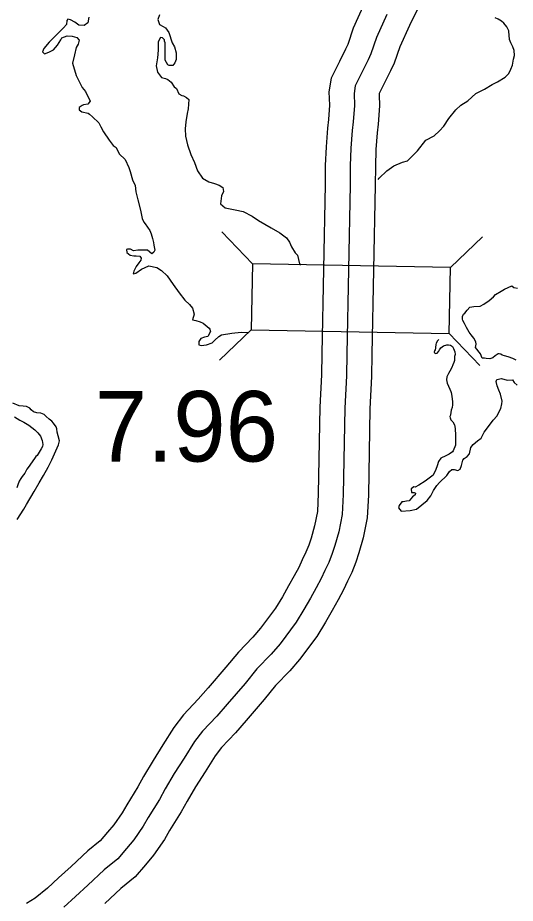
# Model space of a CAD drawing. Extents: x -83719 to 153526, y -11835 to 11446.
# Drawn here: x -4025.6 to -3926.1, y -2920.9 to -2744.1 of the extents above; entities that cross this region are included whole.
import ezdxf

# ---------------------------------------------------------------- set-up
doc = ezdxf.new("R2010")
doc.units = 0
for name, color, linetype in [('Level 10', 7, 'Continuous'), ('Level 20', 7, 'Continuous'), ('Level 58', 7, 'Continuous'), ('Level 59', 7, 'Continuous'), ('Level 9', 7, 'Continuous')]:
    doc.layers.add(name, color=color, linetype=linetype)

msp = doc.modelspace()

# ---------------------------------------------------------------- linework, layer by layer
at = {"layer": 'Level 10'}
for points in [[(-3939.25, -2729.54), (-3947.28, -2745.59), (-3949.19, -2749.87), (-3950.33, -2753.14), (-3951.02, -2754.65), (-3952.29, -2757.22), (-3953.29, -2759.21), (-3953.32, -2759.46), (-3953.23, -2761.68), (-3953.5, -2765.34), (-3953.7, -2767.09), (-3953.95, -2770.4), (-3954.08, -2773.8), (-3954.12, -2777.49), (-3954.78, -2811.35)], [(-3956.33, -2741.32), (-3958.49, -2746.18), (-3959.61, -2749.39), (-3960.05, -2750.35), (-3961.25, -2752.78), (-3962.93, -2756.13), (-3963.36, -2758.88), (-3963.25, -2761.53), (-3963.46, -2764.41), (-3963.66, -2766.13), (-3963.94, -2769.83), (-3964.08, -2773.56), (-3964.12, -2777.35), (-3964.77, -2811.16)], [(-3964.78, -2811.21), (-3964.82, -2815.4), (-3965.17, -2821.83), (-3965.48, -2839.08), (-3965.67, -2842.67), (-3966.25, -2845.57), (-3966.93, -2847.98), (-3967.4, -2849.4), (-3967.96, -2850.82), (-3968.71, -2852.35), (-3969.38, -2853.83), (-3970.3, -2855.51), (-3971.42, -2857.55), (-3972.66, -2859.74), (-3974.03, -2861.99), (-3977.04, -2865.99), (-3978.58, -2867.8), (-3981.46, -2870.76), (-3983.95, -2873.78), (-3987.51, -2877.9), (-3989.46, -2880.19), (-3992.45, -2883.3), (-3994.34, -2885.8), (-3996.53, -2889.29), (-3998.52, -2892.41), (-4000.42, -2895.59), (-4001.52, -2897.65), (-4003.78, -2901.23), (-4004.71, -2902.86), (-4006.33, -2905.23), (-4007.61, -2906.72), (-4009.1, -2908.47), (-4011.54, -2910.45), (-4014.9, -2913.59), (-4017.39, -2915.85), (-4019.62, -2917.9), (-4022.07, -2919.92), (-4023.78, -2920.97)], [(-3954.78, -2811.3), (-3954.82, -2815.73), (-3955.17, -2822.19), (-3955.48, -2839.44), (-3955.72, -2843.92), (-3956.52, -2847.91), (-3957.37, -2850.92), (-3957.99, -2852.79), (-3958.79, -2854.85), (-3959.67, -2856.62), (-3960.42, -2858.29), (-3961.52, -2860.31), (-3962.69, -2862.43), (-3964.05, -2864.81), (-3965.75, -2867.61), (-3969.22, -2872.23), (-3971.17, -2874.53), (-3974.01, -2877.45), (-3976.31, -2880.23), (-3979.91, -2884.41), (-3982.04, -2886.9), (-3984.83, -2889.8), (-3986.09, -2891.48), (-3988.08, -2894.65), (-3990.01, -2897.66), (-3991.71, -2900.52), (-3992.88, -2902.69), (-3995.2, -2906.38), (-3996.23, -2908.18), (-3998.4, -2911.33), (-4000, -2913.21), (-4002.07, -2915.64), (-4004.97, -2918), (-4008.13, -2920.95)]]:
    msp.add_lwpolyline(points, dxfattribs=at)
at = {"layer": 'Level 20'}
for p, q in [((-3978.63, -2793.19), (-3984.73, -2786.85)), ((-3939.03, -2793.96), (-3932.69, -2787.86)), ((-3978.88, -2806.39), (-3985.23, -2812.49)), ((-3939.29, -2807.16), (-3933.19, -2813.5))]:
    msp.add_line(p, q, dxfattribs=at)
msp.add_lwpolyline([(-3939.03, -2793.96), (-3978.63, -2793.19), (-3978.88, -2806.39), (-3939.29, -2807.16)], close=True, dxfattribs=at)
at = {"layer": 'Level 59'}
for points in [[(-3951.8, -2743.45), (-3953.84, -2748.03), (-3954.97, -2751.26), (-3955.54, -2752.5), (-3956.77, -2755), (-3958.11, -2757.67), (-3958.34, -2759.17), (-3958.24, -2761.6), (-3958.48, -2764.87), (-3958.68, -2766.61), (-3958.95, -2770.11), (-3959.08, -2773.68), (-3959.12, -2777.42), (-3959.78, -2811.25)], [(-3959.78, -2811.25), (-3959.82, -2815.56), (-3960.17, -2822.01), (-3960.48, -2839.26), (-3960.7, -2843.3), (-3961.39, -2846.74), (-3962.15, -2849.45), (-3962.7, -2851.09), (-3963.38, -2852.84), (-3964.19, -2854.48), (-3964.9, -2856.06), (-3965.91, -2857.91), (-3967.05, -2859.99), (-3968.35, -2862.28), (-3969.89, -2864.8), (-3973.13, -2869.11), (-3974.87, -2871.17), (-3977.74, -2874.1), (-3980.13, -2877), (-3983.71, -2881.15), (-3985.75, -2883.55), (-3988.64, -2886.55), (-3990.22, -2888.64), (-3992.31, -2891.97), (-3994.27, -2895.03), (-3996.06, -2898.06), (-3997.2, -2900.17), (-3999.49, -2903.8), (-4000.47, -2905.52), (-4002.36, -2908.28), (-4003.81, -2909.96), (-4005.58, -2912.06), (-4008.25, -2914.22), (-4011.52, -2917.27), (-4014.02, -2919.54), (-4016.33, -2921.67)]]:
    msp.add_lwpolyline(points, dxfattribs=at)
at = {"layer": 'Level 9'}
for points in [[(-4011.37, -2743.94), (-4011.57, -2745.11), (-4012.27, -2745.64), (-4013.33, -2745.57), (-4014.16, -2744.97), (-4015, -2744.51), (-4015.56, -2744.37), (-4015.76, -2744.64), (-4015.8, -2745.44), (-4016.39, -2746.11), (-4017.69, -2747.37), (-4019.29, -2748.94), (-4020.33, -2750.24), (-4020.59, -2750.91), (-4020.23, -2751.31)], [(-3997.25, -2743.48), (-3997.55, -2744.41), (-3997.25, -2745.44), (-3996.52, -2745.81), (-3995.99, -2746.11), (-3995.35, -2747.05), (-3994.66, -2749.08), (-3994.19, -2749.85), (-3993.89, -2751.05), (-3993.89, -2752.42), (-3994.13, -2753.05), (-3994.53, -2753.62), (-3995.26, -2753.62), (-3995.56, -2753.45), (-3996.06, -2752.55), (-3996.09, -2751.92), (-3996.12, -2750.58), (-3996.09, -2749.48), (-3996.09, -2749.08), (-3996.19, -2748.75), (-3996.25, -2748.51), (-3996.45, -2748.28), (-3996.59, -2748.11), (-3997.05, -2748.05), (-3997.52, -2748.91), (-3997.49, -2750.52)], [(-3926.64, -2753.57), (-3926.47, -2752.37), (-3926.24, -2751.64), (-3926.31, -2750.64), (-3926.6, -2749.87), (-3926.97, -2749.07), (-3927.24, -2748.43), (-3927.37, -2746.76), (-3927.4, -2746.66), (-3927.77, -2745.86), (-3928.4, -2745.13), (-3928.87, -2744.76), (-3929.5, -2744.36), (-3930.13, -2744.06)], [(-4020.23, -2751.31), (-4019.36, -2750.94), (-4018.43, -2750.48), (-4017.6, -2749.54), (-4016.96, -2748.51), (-4016.73, -2748.08), (-4015.7, -2747.71), (-4014.7, -2747.78), (-4013.73, -2748.04), (-4013.27, -2748.54), (-4013.5, -2749.38), (-4013.9, -2750.04), (-4014.2, -2751.51), (-4014.6, -2753.15), (-4013.9, -2755.58), (-4013.44, -2756.52), (-4012.71, -2757.99), (-4011.98, -2758.79), (-4011.08, -2760.76), (-4011.54, -2761.32), (-4012.44, -2761.49), (-4012.71, -2761.59), (-4013.11, -2761.86), (-4013.31, -2762.02), (-4013.28, -2762.49), (-4012.74, -2762.86), (-4011.48, -2763.16), (-4011.21, -2763.36), (-4010.58, -2763.83), (-4009.32, -2765.09), (-4008.95, -2765.86), (-4008.39, -2766.83), (-4007.26, -2768.5), (-4006.46, -2769.57), (-4005.89, -2769.97), (-4005.26, -2771.24), (-4004.06, -2772.37), (-4003.33, -2774.01), (-4003.06, -2774.77), (-4002.63, -2776.44), (-4002.07, -2777.58), (-4001.94, -2778.84), (-4001.54, -2780.41), (-4001.04, -2782.51), (-4000.67, -2784.18), (-4000.34, -2784.88), (-4000.08, -2785.25), (-3999.18, -2786.55), (-3998.91, -2787.25), (-3998.65, -2788.15), (-3998.41, -2788.96), (-3998.38, -2789.46), (-3998.15, -2790.49), (-3998.35, -2790.92), (-3998.78, -2791.19), (-3999.61, -2790.49), (-4000.75, -2790.46), (-4001.54, -2790.46), (-4002.44, -2790.62), (-4003.01, -2790.26), (-4003.61, -2790.26), (-4003.81, -2790.36), (-4003.78, -2790.96), (-4003.08, -2791.49), (-4002.34, -2791.59), (-4001.88, -2791.59), (-4001.18, -2791.72), (-4000.88, -2792.09), (-4000.98, -2792.49), (-4001.35, -2792.99), (-4001.88, -2793.76), (-4002.35, -2794.66), (-4002.51, -2795.19), (-4001.95, -2795.06), (-4000.81, -2794.26), (-3999.32, -2793.63), (-3997.75, -2793.93), (-3996.79, -2794.56), (-3995.66, -2795.63), (-3994.46, -2797.33), (-3993.29, -2799.03), (-3992.13, -2800.47), (-3991.23, -2801.34), (-3990.63, -2802.07), (-3990.3, -2803.27), (-3990.63, -2804.41), (-3989.93, -2804.54), (-3989.1, -2804.77), (-3988.47, -2805.04), (-3987.31, -2806.04), (-3987.17, -2806.28), (-3987.04, -2806.74), (-3987.54, -2807.74), (-3988.24, -2807.84), (-3988.97, -2808.14), (-3989.37, -2808.71), (-3989.34, -2809.41), (-3988.91, -2809.51), (-3987.81, -2809.41), (-3986.71, -2808.98), (-3986.18, -2808.45)], [(-3997.49, -2750.52), (-3997.65, -2752.05), (-3997.86, -2753.65), (-3997.62, -2754.92), (-3996.83, -2756.02), (-3996.03, -2756.22), (-3995.56, -2756.39), (-3994.89, -2756.96), (-3994.26, -2757.86), (-3993.83, -2758.23), (-3993.37, -2759.26), (-3992.77, -2759.59), (-3992.4, -2759.66), (-3991.83, -2759.99), (-3991.34, -2760.39), (-3991.47, -2762.26), (-3991.67, -2763.2), (-3991.97, -2764.83), (-3992.07, -2766.23), (-3992.01, -2767.74), (-3991.61, -2769.44), (-3990.94, -2771.41), (-3990.21, -2772.97), (-3989.61, -2774.64), (-3988.62, -2776.08), (-3987.35, -2776.81), (-3986.22, -2777.18), (-3985.32, -2777.48), (-3984.59, -2777.98), (-3984.46, -2778.78), (-3984.86, -2779.65), (-3985.02, -2781.22), (-3984.09, -2782.05), (-3982.1, -2782.45), (-3980.53, -2782.79), (-3978.7, -2783.72), (-3977.44, -2784.59), (-3974.87, -2786.03), (-3973.18, -2787.06), (-3971.81, -2788.03), (-3971.25, -2788.9), (-3970.81, -2789.8), (-3970.12, -2791.03), (-3969.62, -2791.47), (-3969.22, -2793.23), (-3969.02, -2793.5)], [(-3953.49, -2776.39), (-3953.29, -2776.09), (-3951.79, -2774.65), (-3950.36, -2773.62), (-3948.66, -2772.89), (-3947.66, -2772.65), (-3945.66, -2770.65), (-3944, -2768.55), (-3942.3, -2767.68), (-3941.27, -2766.65), (-3940.37, -2765.71), (-3939.37, -2764.21), (-3938, -2762.44), (-3936.97, -2761.51), (-3935.6, -2760.64), (-3934, -2759.18), (-3932.24, -2758.37), (-3930.74, -2757.41), (-3929.64, -2756.87), (-3928.14, -2755.91), (-3927.41, -2755.24), (-3927.01, -2754.37), (-3926.64, -2753.57)], [(-3934.04, -2809.96), (-3933.94, -2809.29), (-3934, -2808.79), (-3934.4, -2808.06), (-3934.94, -2807.39), (-3935.34, -2806.89), (-3935.87, -2805.96), (-3936.27, -2805.15), (-3936.6, -2804.52), (-3936.63, -2804.25), (-3936.66, -2803.75), (-3936.46, -2803.25), (-3936.16, -2803.05), (-3935.73, -2802.45), (-3935.17, -2801.85), (-3934.4, -2801.75), (-3933.1, -2801.69), (-3932.37, -2801.29), (-3931.34, -2800.52), (-3930.47, -2799.78), (-3930.07, -2799.35), (-3928.9, -2798.65), (-3928.24, -2798.28), (-3926.81, -2797.58), (-3926.37, -2797.92), (-3925.64, -2798.05)], [(-3986.18, -2808.45), (-3985.34, -2807.71), (-3984.81, -2807.41), (-3982.78, -2807.04), (-3980.91, -2806.88), (-3979.44, -2806.94)], [(-3941.4, -2808.34), (-3941.66, -2808.62), (-3941.93, -2809.09), (-3942, -2809.36), (-3942.13, -2810.53)], [(-3942.13, -2810.53), (-3942.28, -2810.54), (-3942.31, -2810.87), (-3942.24, -2811), (-3942.01, -2811.1), (-3941.74, -2811.06), (-3941.38, -2810.63), (-3941.25, -2810.39), (-3941.02, -2810.02), (-3940.73, -2809.82), (-3940.46, -2809.61), (-3939.8, -2809.4), (-3939.47, -2809.37), (-3939.06, -2809.43), (-3938.63, -2809.72), (-3938.46, -2810.12), (-3938.21, -2810.78), (-3938.14, -2811.32), (-3938.24, -2811.72), (-3938.29, -2812.55), (-3938.39, -2812.89), (-3938.58, -2813.39), (-3938.81, -2813.93), (-3939.2, -2814.63), (-3939.46, -2815.1), (-3939.62, -2815.37), (-3939.78, -2815.81), (-3939.88, -2816.41), (-3939.7, -2817.08), (-3939.22, -2818.27), (-3938.98, -2818.7), (-3938.94, -2818.93), (-3938.8, -2819.63), (-3938.65, -2820.76), (-3938.65, -2821.4), (-3938.74, -2821.93), (-3938.9, -2822.47), (-3939.05, -2823.37), (-3939.09, -2823.44), (-3939.18, -2823.74), (-3939.15, -2823.97), (-3938.97, -2824.4), (-3938.57, -2824.77), (-3938.23, -2825.36), (-3938.12, -2826.09), (-3938.07, -2827.5), (-3938.08, -2828.83), (-3938.08, -2829.4), (-3938.5, -2830.57), (-3938.63, -2830.74), (-3939.29, -2831.25), (-3940.02, -2831.56), (-3940.98, -2832), (-3941.47, -2832.68), (-3941.72, -2833.55), (-3942.01, -2834.28), (-3942.5, -2835.42), (-3943.29, -2836.04), (-3944.15, -2836.61), (-3945.37, -2837.4), (-3946.14, -2837.81), (-3946.37, -2837.78), (-3946.9, -2838.12), (-3946.82, -2838.88), (-3946.29, -2838.88), (-3946.02, -2839.04), (-3946.12, -2839.34), (-3946.68, -2839.78), (-3947.3, -2840.52), (-3947.83, -2840.63), (-3948.5, -2840.77), (-3948.76, -2840.78), (-3949.29, -2841.48), (-3949.45, -2841.95), (-3948.94, -2842.61), (-3947.11, -2842.49), (-3945.85, -2842.21), (-3944.79, -2841.36), (-3943.7, -2840.48), (-3942.98, -2839.53), (-3942.43, -2838.49), (-3941.81, -2837.52), (-3941.28, -2836.91), (-3939.77, -2835.49), (-3939.28, -2834.72), (-3938.78, -2834.28), (-3938.31, -2834.3), (-3937.58, -2834.49), (-3937.12, -2834.22), (-3936.86, -2833.52), (-3936.57, -2832.41), (-3936.31, -2832.11), (-3935.71, -2831.7), (-3935.25, -2831.13), (-3934.97, -2829.92), (-3934.55, -2829.28), (-3933.65, -2828.54), (-3932.96, -2828.03), (-3932.34, -2826.85), (-3931.49, -2825.71), (-3930.51, -2824.43)], [(-3925.93, -2812.46), (-3926.57, -2812.1), (-3927.5, -2811.78), (-3928.27, -2811.62), (-3928.74, -2811.43), (-3929.01, -2811.27), (-3929.31, -2811.17), (-3929.54, -2811.17), (-3930.14, -2811.62), (-3930.57, -2811.99), (-3931.2, -2812.16), (-3931.93, -2812.11), (-3932.26, -2812.08), (-3932.7, -2812.05), (-3932.84, -2811.72), (-3933.01, -2811.32), (-3933.04, -2811.22), (-3934.04, -2809.96)], [(-3930.51, -2824.43), (-3929.75, -2823.55), (-3929.3, -2822.71), (-3929, -2822.14), (-3928.78, -2821.21), (-3928.76, -2820.67), (-3929.04, -2819.27), (-3929.38, -2818.44), (-3929.73, -2817.58), (-3929.94, -2816.72), (-3929.78, -2816.35), (-3928.88, -2816.1), (-3927.74, -2816.42), (-3926.68, -2816.41), (-3926.3, -2816.94), (-3925.73, -2817.43)], [(-4025.65, -2844.29), (-4024.37, -2842.21), (-4023.82, -2841.3), (-4022.28, -2838.71), (-4021.27, -2836.93), (-4020.43, -2835.49), (-4019.48, -2833.81), (-4018.77, -2832.33), (-4018.21, -2831.19), (-4017.7, -2829.98), (-4017.44, -2829.38), (-4017.18, -2828.54), (-4017.49, -2827.58), (-4017.67, -2826.81), (-4017.74, -2826.15), (-4017.85, -2825.78), (-4018.39, -2825.05), (-4018.76, -2824.63), (-4019.27, -2824.23), (-4019.88, -2823.74), (-4020.28, -2823.34), (-4020.95, -2823.05), (-4021.72, -2822.96), (-4022.42, -2822.8), (-4022.86, -2822.38), (-4023.13, -2822.05), (-4023.83, -2821.72), (-4024.47, -2821.63), (-4025.3, -2821.61), (-4026.51, -2821.05)], [(-4026.21, -2823.79), (-4025.17, -2824.41), (-4024.33, -2824.86), (-4023.35, -2825.42), (-4022.11, -2826.4), (-4021.53, -2826.96), (-4020.99, -2827.66), (-4020.68, -2828.52), (-4020.57, -2829.32), (-4020.63, -2829.72), (-4020.86, -2830.19), (-4021.68, -2831.5), (-4021.91, -2831.7), (-4022.23, -2832.11), (-4022.99, -2833.25), (-4023.28, -2833.62), (-4023.71, -2834.2), (-4023.87, -2834.5), (-4024.13, -2835), (-4024.66, -2835.71), (-4024.95, -2836.11), (-4025.24, -2836.65), (-4025.53, -2837.35), (-4025.73, -2837.96)]]:
    msp.add_lwpolyline(points, dxfattribs=at)

# ---------------------------------------------------------------- texts
at = {"layer": 'Level 58'}
msp.add_text('7.96', height=14.08, dxfattribs=at).set_placement((-4010.17, -2832.7))

doc.saveas('drawing.dxf')
